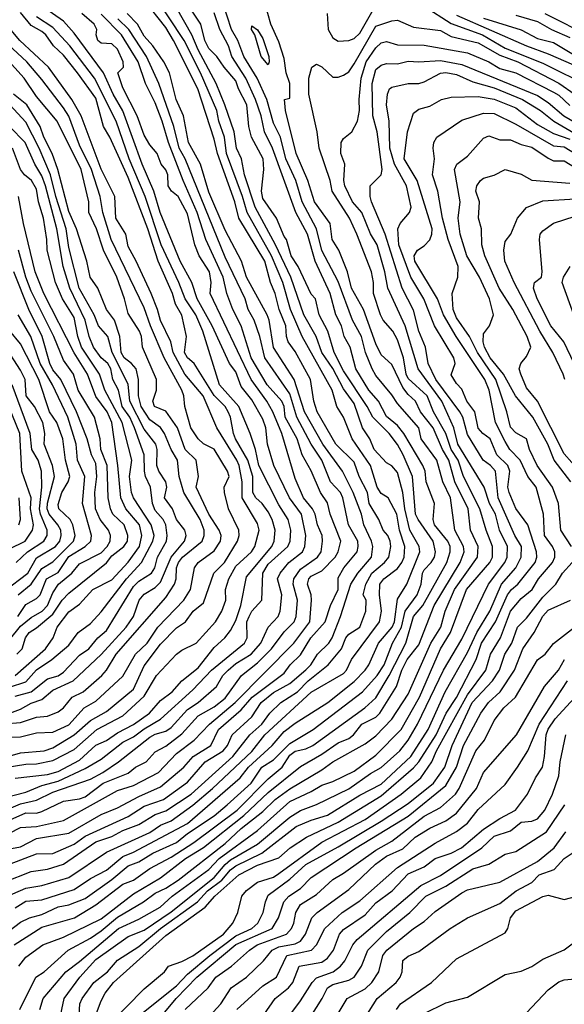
# Model space of a CAD drawing. Header units: metres. Extents: x -51132 to -49532, y -231222 to -229437.
# Tile 390 of 656: x -50595 to -50544, y -230591 to -230499. Entities that reach past the tile are written whole.
import ezdxf

# ---------------------------------------------------------------- set-up
doc = ezdxf.new("R2010")
doc.units = ezdxf.units.M
for name, color, linetype in [('CONTOUR_HALF', 8, 'Continuous'), ('CONTOUR_INDEX', 1, 'Continuous'), ('CONTOUR_INTER', 3, 'Continuous')]:
    doc.layers.add(name, color=color, linetype=linetype)

msp = doc.modelspace()

# ---------------------------------------------------------------- linework, layer by layer
at = {"layer": 'CONTOUR_HALF'}
for points, elevation in [([(-50596.08, -230579.43), (-50593.58, -230578.449), (-50592.08, -230578.251), (-50590.58, -230577.758), (-50587.58, -230575.697), (-50586.08, -230575.215), (-50585.08, -230574.65), (-50583.58, -230574.092), (-50582.08, -230573.154), (-50581.08, -230572.808), (-50578.737, -230571.259), (-50574.846, -230567.759), (-50573.267, -230565.759), (-50572.162, -230564.759), (-50571.419, -230563.759), (-50570.41, -230562.759), (-50568.844, -230561.759), (-50567.851, -230560.759), (-50565.992, -230559.259), (-50564.762, -230557.759), (-50564.357, -230556.759), (-50564.08, -230556.42), (-50563.08, -230555.771), (-50562.494, -230554.259), (-50562.49, -230553.259), (-50562.744, -230552.759), (-50562.5, -230551.759), (-50561.945, -230550.759), (-50560.777, -230549.759), (-50560.381, -230549.259), (-50560.187, -230548.259), (-50560.234, -230547.759), (-50560.481, -230547.259), (-50560.888, -230546.759), (-50561.3, -230545.759), (-50562.188, -230544.259), (-50562.364, -230543.259), (-50563.122, -230541.759), (-50563.58, -230540.439), (-50565.295, -230538.759), (-50567.037, -230535.759), (-50567.342, -230534.759), (-50567.639, -230532.759), (-50569.08, -230530.166), (-50569.711, -230529.259), (-50569.885, -230528.759), (-50569.933, -230527.759), (-50570.568, -230526.259), (-50570.92, -230524.759), (-50571.363, -230523.759), (-50571.881, -230521.759), (-50574.308, -230517.759), (-50574.659, -230516.259), (-50576.274, -230511.759), (-50576.58, -230510.429), (-50578.118, -230505.759), (-50580.372, -230501.259), (-50581.08, -230500.074), (-50583.08, -230497.484)], 60.5), ([(-50594.634, -230591.259), (-50593.154, -230588.259), (-50592.379, -230587.759), (-50590.148, -230585.759), (-50588.08, -230584.638), (-50587.08, -230583.977), (-50585.58, -230582.692), (-50583.152, -230581.259), (-50582.08, -230580.451), (-50581.08, -230579.993), (-50579.937, -230579.259), (-50575.58, -230575.853), (-50574.08, -230574.465), (-50572.08, -230572.883), (-50570.931, -230571.759), (-50569.58, -230570.761), (-50566.58, -230569.019), (-50565.564, -230568.259), (-50562.58, -230566.583), (-50561.58, -230565.866), (-50560.08, -230564.303), (-50558.58, -230561.977), (-50556.477, -230557.259), (-50555.536, -230555.759), (-50555.147, -230554.259), (-50554.281, -230552.259), (-50552.145, -230549.259), (-50552.083, -230548.259), (-50552.783, -230546.759), (-50552.998, -230544.759), (-50554.241, -230542.259), (-50554.808, -230540.259), (-50555.396, -230539.259), (-50556.264, -230537.259), (-50557.42, -230535.759), (-50557.89, -230534.759), (-50558.58, -230534.149), (-50559.08, -230533.492), (-50560.08, -230531.353), (-50561.08, -230530.481), (-50561.58, -230529.459), (-50562.712, -230526.259), (-50563.826, -230524.259), (-50564.216, -230522.759), (-50565.029, -230520.759), (-50565.647, -230519.759), (-50565.816, -230518.259), (-50567.264, -230516.259), (-50567.885, -230514.259), (-50568.97, -230511.759), (-50569.981, -230507.759), (-50570.063, -230506.759), (-50569.58, -230506.64), (-50569.551, -230505.259), (-50569.898, -230504.259), (-50570.08, -230502.935), (-50570.58, -230501.402), (-50571.318, -230499.759), (-50571.875, -230497.759)], 63.5), ([(-50566.114, -230498.759), (-50565.997, -230500.259), (-50565.58, -230501.033), (-50565.08, -230501.341), (-50564.08, -230501.266), (-50563.58, -230501.076), (-50563.08, -230500.593), (-50561.58, -230497.993)], 63.5), ([(-50557.08, -230498.089), (-50554.58, -230499.681), (-50551.665, -230500.759), (-50549.58, -230501.992), (-50546.08, -230503.373), (-50541.58, -230505.611)], 63.5), ([(-50598.08, -230572.098), (-50594.08, -230571.09), (-50592.58, -230570.452), (-50591.08, -230570.065), (-50588.58, -230568.897), (-50587.08, -230568.014), (-50585.08, -230566.451), (-50584.08, -230565.939), (-50583.08, -230565.19), (-50581.58, -230564.309), (-50578.58, -230561.576), (-50576.841, -230559.759), (-50573.786, -230557.259), (-50573.529, -230556.759), (-50573.546, -230555.259), (-50573.356, -230554.759), (-50573.08, -230554.282), (-50572.162, -230553.259), (-50572.076, -230550.759), (-50571.58, -230549.923), (-50569.759, -230548.259), (-50569.546, -230547.759), (-50569.459, -230546.759), (-50569.725, -230545.759), (-50570.58, -230544.411), (-50572.452, -230540.759), (-50572.758, -230539.259), (-50573.248, -230537.759), (-50574.3, -230535.259), (-50576.105, -230533.259), (-50577.658, -230528.259), (-50578.306, -230526.759), (-50579.298, -230525.259), (-50579.862, -230523.759), (-50581.499, -230520.259), (-50583.008, -230515.759), (-50584.482, -230512.259), (-50585.676, -230508.759), (-50587.705, -230504.759), (-50590.008, -230501.759), (-50591.58, -230500.069), (-50593.08, -230499.068)], 57.5), ([(-50596.08, -230573.904), (-50594.08, -230573.01), (-50593.08, -230573.026), (-50592.58, -230572.878), (-50590.58, -230571.913), (-50589.08, -230571.714), (-50588.58, -230571.522), (-50586.893, -230570.259), (-50584.58, -230569.322), (-50583.89, -230568.759), (-50582.905, -230568.259), (-50582.08, -230567.332), (-50581.08, -230566.813), (-50579.58, -230565.673), (-50578.08, -230564.006), (-50576.58, -230563.166), (-50575.58, -230562.351), (-50574.063, -230560.259), (-50572.58, -230559.079), (-50571.27, -230557.759), (-50570.08, -230556.206), (-50569.172, -230555.259), (-50568.984, -230554.759), (-50568.86, -230553.259), (-50569.25, -230551.759), (-50569.187, -230551.259), (-50568.58, -230550.371), (-50566.987, -230549.259), (-50566.66, -230548.759), (-50566.522, -230547.759), (-50566.556, -230547.259), (-50566.987, -230546.259), (-50567.212, -230545.259), (-50567.457, -230544.759), (-50568.293, -230543.759), (-50569.08, -230541.957), (-50570.313, -230537.759), (-50571.137, -230535.759), (-50571.688, -230534.759), (-50573.165, -230532.759), (-50576.957, -230524.759), (-50576.876, -230523.759), (-50577.029, -230522.759), (-50577.979, -230521.259), (-50578.395, -230520.259), (-50579.08, -230517.359), (-50579.947, -230515.759), (-50580.551, -230515.259), (-50580.852, -230514.759), (-50580.907, -230513.759), (-50581.08, -230513.271), (-50581.526, -230512.759), (-50581.898, -230511.759), (-50582.58, -230510.964), (-50583.08, -230510.071), (-50583.726, -230508.259), (-50585.08, -230505.652), (-50585.521, -230504.259), (-50585.02, -230503.759), (-50585.031, -230503.259), (-50585.58, -230502.081), (-50586.08, -230501.571), (-50587.08, -230501.507), (-50587.407, -230501.259), (-50587.535, -230500.759), (-50587.5, -230500.259), (-50587.727, -230499.759), (-50588.891, -230498.759)], 58.5), ([(-50595.17, -230585.259), (-50592.58, -230583.612), (-50589.545, -230582.759), (-50587.58, -230581.546), (-50585.08, -230579.629), (-50584.08, -230579.252), (-50582.58, -230578.159), (-50580.58, -230577.133), (-50578.479, -230575.759), (-50574.461, -230572.759), (-50571.58, -230569.856), (-50570.292, -230568.759), (-50569.58, -230567.639), (-50569.08, -230567.292), (-50568.08, -230567.067), (-50567.431, -230566.759), (-50562.613, -230563.259), (-50561.58, -230562.315), (-50560.33, -230560.259), (-50558.782, -230557.259), (-50558.094, -230554.759), (-50557.223, -230553.759), (-50554.984, -230549.759), (-50554.678, -230548.759), (-50554.682, -230548.259), (-50554.896, -230547.759), (-50556.136, -230546.259), (-50556.245, -230545.759), (-50556.129, -230544.259), (-50556.891, -230542.259), (-50557.014, -230541.259), (-50557.207, -230540.759), (-50558.978, -230537.759), (-50559.58, -230537.033), (-50560.58, -230536.184), (-50561.322, -230534.759), (-50562.23, -230533.759), (-50563.439, -230531.759), (-50563.971, -230529.759), (-50564.53, -230528.759), (-50564.765, -230527.759), (-50565.279, -230526.759), (-50565.823, -230524.759), (-50567.201, -230521.759), (-50567.913, -230519.259), (-50569.003, -230517.259), (-50571.166, -230511.259), (-50571.925, -230509.759), (-50572.233, -230508.259), (-50572.757, -230506.759), (-50573.648, -230504.759), (-50574.953, -230502.759), (-50575.253, -230501.759), (-50576.073, -230500.259), (-50576.58, -230498.711)], 62.5), ([(-50595.08, -230581.821), (-50594.08, -230581.199), (-50592.58, -230581.082), (-50589.58, -230580.118), (-50588.08, -230579.099), (-50586.58, -230578.336), (-50585.08, -230577.048), (-50584.08, -230576.646), (-50579.08, -230574), (-50574.178, -230569.759), (-50573.389, -230568.759), (-50571.207, -230566.759), (-50570.08, -230565.452), (-50569.08, -230564.687), (-50566.023, -230562.759), (-50563.58, -230560.806), (-50562.578, -230559.759), (-50562.236, -230559.259), (-50561.345, -230557.259), (-50560.061, -230555.759), (-50559.843, -230555.259), (-50559.58, -230553.153), (-50558.71, -230551.759), (-50557.503, -230548.759), (-50557.544, -230548.259), (-50558.43, -230546.759), (-50558.902, -230544.759), (-50559.059, -230543.259), (-50559.58, -230541.386), (-50560.08, -230540.76), (-50560.58, -230540.499), (-50561.72, -230539.259), (-50562.125, -230538.259), (-50562.815, -230537.259), (-50563.58, -230534.985), (-50564.58, -230533.618), (-50565.58, -230531.723), (-50566.593, -230530.259), (-50567.117, -230528.759), (-50568.273, -230526.759), (-50569.463, -230523.259), (-50570.885, -230520.259), (-50572.78, -230516.759), (-50573.778, -230513.759), (-50574.052, -230512.259), (-50574.507, -230511.259), (-50574.728, -230509.759), (-50575.597, -230507.259), (-50576.42, -230505.259), (-50578.08, -230502.123), (-50578.674, -230500.759), (-50580.08, -230498.24)], 61.5), ([(-50545.901, -230498.759), (-50541.58, -230500.927)], 61.5), ([(-50596.08, -230576.451), (-50594.58, -230576.177), (-50593.08, -230575.389), (-50590.08, -230574.895), (-50587.08, -230573.152), (-50585.58, -230572.549), (-50583.58, -230571.477), (-50581.58, -230570.592), (-50579.417, -230568.759), (-50578.553, -230567.759), (-50576.914, -230566.759), (-50576.191, -230565.259), (-50574.08, -230563.428), (-50573.076, -230562.259), (-50570.08, -230560.042), (-50569.537, -230559.259), (-50568.58, -230558.338), (-50567.616, -230556.759), (-50566.286, -230555.259), (-50565.789, -230553.759), (-50565.08, -230552.263), (-50565.08, -230551.186), (-50564.538, -230550.259), (-50563.302, -230548.759), (-50563.206, -230548.259), (-50563.262, -230547.759), (-50564.116, -230546.259), (-50564.635, -230543.759), (-50564.866, -230543.259), (-50565.798, -230542.259), (-50566.607, -230540.259), (-50567.58, -230538.749), (-50568.906, -230536.259), (-50569.58, -230534.099), (-50571.881, -230530.759), (-50572.343, -230528.759), (-50572.878, -230527.259), (-50573.435, -230526.259), (-50573.719, -230525.259), (-50575.58, -230521.384), (-50579.296, -230512.259), (-50579.827, -230511.259), (-50580.336, -230509.259), (-50581.717, -230505.259), (-50582.88, -230502.759), (-50584.513, -230500.259), (-50585.529, -230499.259)], 59.5), ([(-50573.12, -230500.259), (-50573.08, -230499.906), (-50572.58, -230500.288), (-50572.08, -230501.095), (-50571.53, -230502.759), (-50571.469, -230503.259), (-50571.58, -230503.524), (-50572.231, -230502.759), (-50572.829, -230500.759), (-50573.12, -230500.259)], 63.5), ([(-50551.58, -230499.199), (-50548.08, -230500.277), (-50546.58, -230501.074), (-50545.08, -230501.461), (-50542.913, -230502.759)], 62.5), ([(-50595.802, -230568.759), (-50594.08, -230568.476), (-50593.08, -230568.463), (-50591.58, -230568.147), (-50589.58, -230567.11), (-50587.492, -230565.259), (-50585.08, -230563.998), (-50583.08, -230562.165), (-50581.961, -230560.259), (-50580.08, -230558.265), (-50579.58, -230557.89), (-50578.263, -230557.259), (-50576.476, -230555.259), (-50575.884, -230554.259), (-50575.51, -230553.259), (-50575.549, -230552.259), (-50575.231, -230551.259), (-50574.58, -230550.099), (-50573.133, -230548.759), (-50572.811, -230548.259), (-50572.416, -230546.759), (-50572.58, -230546.127), (-50574.006, -230543.759), (-50573.993, -230542.259), (-50574.275, -230540.759), (-50574.493, -230540.259), (-50576.332, -230537.259), (-50577.612, -230534.259), (-50579.32, -230532.259), (-50580.402, -230530.259), (-50580.618, -230529.259), (-50581.58, -230527.291), (-50581.839, -230526.259), (-50582.447, -230524.759), (-50583.824, -230521.759), (-50584.58, -230520.413), (-50584.803, -230519.259), (-50585.727, -230517.759), (-50585.813, -230515.759), (-50587.08, -230513.21), (-50588.936, -230508.259), (-50589.799, -230506.759), (-50591.96, -230503.759), (-50594.646, -230501.259), (-50595.58, -230500.136)], 56.5), ([(-50591.08, -230592.889), (-50590.522, -230590.259), (-50589.061, -230588.259), (-50587.58, -230586.639), (-50584.58, -230584.494), (-50583.08, -230583.888), (-50580.58, -230582.208), (-50576.58, -230578.999), (-50575.58, -230577.792), (-50575.08, -230577.376), (-50572.58, -230575.906), (-50569.58, -230573.392), (-50568.58, -230572.782), (-50567.08, -230572.219), (-50564.08, -230570.77), (-50562.08, -230569.355), (-50561.08, -230568.8), (-50559.344, -230567.259), (-50558.58, -230566.264), (-50557.697, -230564.759), (-50555.295, -230559.759), (-50553.58, -230556.866), (-50551.105, -230551.759), (-50549.592, -230549.759), (-50549.393, -230549.259), (-50549.369, -230548.259), (-50550.102, -230546.759), (-50550.474, -230545.259), (-50551.028, -230544.259), (-50551.531, -230542.759), (-50553.959, -230538.759), (-50554.345, -230537.259), (-50555.442, -230534.759), (-50557.662, -230531.759), (-50558.858, -230527.759), (-50560.46, -230524.259), (-50560.733, -230522.759), (-50561.47, -230520.259), (-50562.08, -230519.217), (-50562.881, -230517.259), (-50563.731, -230516.259), (-50564.451, -230514.759), (-50564.541, -230514.259), (-50564.446, -230512.759), (-50564.824, -230511.759), (-50564.792, -230510.759), (-50564.58, -230510.362), (-50563.795, -230509.759), (-50563.287, -230508.759), (-50563.086, -230507.759), (-50563.13, -230506.759), (-50562.948, -230504.759), (-50562.47, -230503.259), (-50561.58, -230501.964), (-50561.08, -230501.488), (-50560.58, -230501.364), (-50559.58, -230501.668), (-50557.08, -230501.699), (-50553.08, -230502.41), (-50551.08, -230503.245), (-50550.08, -230503.863), (-50548.58, -230504.267), (-50545.08, -230506.077), (-50544.58, -230506.363), (-50543.58, -230507.316)], 64.5), ([(-50596.08, -230565.976), (-50594.58, -230565.959), (-50593.08, -230565.586), (-50591.58, -230565.512), (-50590.08, -230564.835), (-50588.652, -230563.259), (-50587.58, -230562.622), (-50585.08, -230560.302), (-50583.898, -230558.259), (-50582.819, -230557.259), (-50581.815, -230555.759), (-50579.404, -230553.259), (-50578.787, -230552.259), (-50578.412, -230550.259), (-50578.08, -230549.74), (-50576.58, -230548.671), (-50575.994, -230547.759), (-50575.949, -230547.259), (-50576.122, -230546.759), (-50577.09, -230545.259), (-50578.265, -230542.759), (-50578.059, -230541.759), (-50578.261, -230540.259), (-50579.269, -230539.259), (-50579.995, -230537.259), (-50581.08, -230535.688), (-50582.128, -230535.259), (-50582.275, -230534.759), (-50581.939, -230533.759), (-50581.942, -230532.759), (-50583.245, -230529.759), (-50583.336, -230528.759), (-50583.528, -230528.259), (-50584.58, -230526.616), (-50584.919, -230525.259), (-50585.642, -230523.259), (-50586.875, -230520.759), (-50587.512, -230518.759), (-50588.24, -230517.259), (-50588.225, -230516.259), (-50588.954, -230513.259), (-50591.174, -230508.759), (-50593.08, -230506.458), (-50594.219, -230504.759), (-50596.58, -230502.198)], 55.5), ([(-50587.938, -230592.759), (-50587.08, -230590.478), (-50586.712, -230589.759), (-50585.948, -230588.759), (-50581.08, -230584.402), (-50577.44, -230581.759), (-50576.521, -230580.759), (-50574.3, -230578.759), (-50572.58, -230577.875), (-50570.58, -230577.177), (-50569.545, -230576.259), (-50568.027, -230575.259), (-50565.08, -230573.876), (-50561.08, -230571.417), (-50558.08, -230568.822), (-50557.573, -230568.259), (-50555.973, -230565.759), (-50555.039, -230563.759), (-50554.08, -230562.288), (-50552.27, -230558.759), (-50551.764, -230557.259), (-50550.475, -230555.259), (-50549.362, -230552.759), (-50548.989, -230552.259), (-50548.394, -230551.759), (-50546.781, -230549.759), (-50546.628, -230549.259), (-50546.649, -230548.759), (-50547.467, -230546.259), (-50548.58, -230544.726), (-50549.198, -230543.259), (-50549.309, -230542.759), (-50549.129, -230541.259), (-50549.324, -230540.759), (-50550.331, -230539.759), (-50550.97, -230538.259), (-50551.654, -230537.759), (-50552.08, -230537.264), (-50552.372, -230535.759), (-50553.123, -230534.759), (-50553.58, -230533.651), (-50554.08, -230533.129), (-50554.58, -230532.337), (-50554.226, -230531.259), (-50554.323, -230530.759), (-50556.135, -230527.759), (-50557.136, -230525.259), (-50558.343, -230523.259), (-50559.452, -230520.259), (-50559.526, -230518.759), (-50559.305, -230518.259), (-50558.456, -230517.259), (-50558.302, -230516.759), (-50558.736, -230514.759), (-50559.859, -230512.759), (-50560.293, -230511.259), (-50560.35, -230508.759), (-50560.594, -230507.259), (-50560.499, -230506.259), (-50560.321, -230505.759), (-50560.08, -230505.6), (-50558.58, -230505.254), (-50557.58, -230505.269), (-50557.08, -230505.117), (-50555.58, -230504.312), (-50555.08, -230504.236), (-50554.08, -230504.435), (-50552.58, -230505.104), (-50550.58, -230505.653), (-50547.967, -230506.759), (-50546.299, -230507.759), (-50545.057, -230508.759), (-50542.08, -230510.492)], 65.5), ([(-50597.08, -230564.316), (-50594.58, -230563.383), (-50593.58, -230562.833), (-50592.58, -230562.465), (-50591.58, -230561.605), (-50589.693, -230560.759), (-50587.08, -230558.305), (-50584.774, -230555.759), (-50584.091, -230554.759), (-50583.544, -230553.259), (-50583.08, -230552.688), (-50582.08, -230552.06), (-50581.58, -230551.568), (-50580.588, -230549.259), (-50579.336, -230547.759), (-50579.179, -230547.259), (-50579.322, -230546.759), (-50580.08, -230545.762), (-50580.457, -230544.759), (-50581.198, -230543.759), (-50580.992, -230542.759), (-50581.082, -230542.259), (-50581.739, -230541.259), (-50581.91, -230540.759), (-50581.877, -230539.259), (-50581.996, -230538.759), (-50583.08, -230537.37), (-50584.437, -230534.759), (-50584.58, -230533.198), (-50586.053, -230530.259), (-50586.454, -230528.759), (-50587.334, -230527.759), (-50587.736, -230526.759), (-50589.128, -230524.259), (-50590.08, -230520.494), (-50590.318, -230518.759), (-50591.286, -230515.759), (-50591.789, -230513.759), (-50592.832, -230511.259), (-50594.08, -230508.853), (-50595.578, -230507.259)], 54.5), ([(-50543.41, -230548.259), (-50544.389, -230546.759), (-50544.619, -230544.259), (-50545.177, -230542.759), (-50546.597, -230540.759), (-50547.297, -230539.259), (-50547.575, -230538.259), (-50548.58, -230537.706), (-50549.08, -230537.187), (-50549.424, -230535.759), (-50550.439, -230532.759), (-50552.131, -230530.259), (-50552.887, -230528.759), (-50554.08, -230527.038), (-50554.398, -230526.259), (-50554.485, -230524.759), (-50553.969, -230523.259), (-50553.949, -230522.259), (-50554.868, -230519.759), (-50555.385, -230517.759), (-50555.812, -230515.259), (-50556.304, -230513.759), (-50556.128, -230512.259), (-50556.269, -230511.259), (-50556.197, -230510.759), (-50555.913, -230510.259), (-50553.58, -230508.663), (-50551.58, -230508.018), (-50550.58, -230508.055), (-50548.58, -230509.048), (-50545.08, -230511.044), (-50544.08, -230511.151), (-50542.58, -230512.073)], 66.5), ([(-50595.58, -230561.328), (-50594.08, -230560.848), (-50593.08, -230559.734), (-50591.664, -230558.759), (-50590.08, -230557.416), (-50589.216, -230556.259), (-50588.08, -230555.404), (-50587.08, -230554.345), (-50584.727, -230551.259), (-50583.326, -230549.759), (-50582.272, -230547.759), (-50582.172, -230547.259), (-50582.428, -230546.259), (-50584.067, -230543.759), (-50584.258, -230543.259), (-50584.465, -230541.759), (-50584.226, -230540.259), (-50585.125, -230536.759), (-50586.751, -230533.759), (-50587.245, -230532.259), (-50588.909, -230529.759), (-50589.236, -230528.759), (-50589.58, -230526.99), (-50590.686, -230525.259), (-50591.322, -230523.759), (-50592.113, -230520.759), (-50592.121, -230519.759), (-50592.428, -230517.759), (-50592.888, -230516.259), (-50593.08, -230515.086), (-50593.564, -230514.259), (-50594.208, -230513.759), (-50594.562, -230513.259), (-50595.331, -230511.259)], 53.5), ([(-50542.668, -230541.259), (-50544.08, -230539.663), (-50546.577, -230534.759), (-50547.58, -230533.521), (-50548.127, -230532.259), (-50548.265, -230531.759), (-50548.128, -230531.259), (-50547.58, -230530.608), (-50547.197, -230529.759), (-50547.515, -230528.759), (-50548.865, -230526.259), (-50550.128, -230524.259), (-50551.455, -230521.259), (-50551.738, -230520.259), (-50551.779, -230518.759), (-50552.054, -230517.759), (-50551.941, -230516.259), (-50552.29, -230515.259), (-50552.202, -230514.759), (-50551.86, -230514.259), (-50551.58, -230514.057), (-50550.58, -230513.786), (-50549.58, -230513.241), (-50548.08, -230513.675), (-50547.08, -230514.246), (-50543.58, -230514.521)], 67.5), ([(-50543.174, -230531.259), (-50544.132, -230529.259), (-50545.317, -230527.759), (-50546.6, -230525.259), (-50546.951, -230524.259), (-50546.852, -230523.759), (-50546.211, -230523.259), (-50546.139, -230522.759), (-50546.394, -230519.759), (-50546.323, -230519.259), (-50546.08, -230518.944), (-50545.08, -230518.227), (-50543.08, -230517.588)], 68.5), ([(-50594.923, -230558.259), (-50594.43, -230557.759), (-50594.108, -230556.759), (-50593.766, -230556.259), (-50593.08, -230555.831), (-50591.58, -230554.55), (-50590.712, -230553.259), (-50590.08, -230552.609), (-50586.58, -230549.795), (-50586.08, -230549.139), (-50584.994, -230548.259), (-50584.644, -230547.759), (-50584.608, -230547.259), (-50584.938, -230546.259), (-50585.988, -230545.259), (-50586.205, -230544.759), (-50586.436, -230543.759), (-50586.515, -230540.759), (-50587.105, -230539.259), (-50587.162, -230538.259), (-50587.694, -230536.259), (-50589.204, -230533.759), (-50589.658, -230532.259), (-50590.58, -230530.97), (-50591.464, -230528.759), (-50593.58, -230524.537), (-50594.094, -230523.259), (-50594.76, -230520.759)], 52.5), ([(-50594.809, -230554.759), (-50594.08, -230553.655), (-50593.08, -230553.109), (-50592.74, -230552.759), (-50592.172, -230551.259), (-50591.08, -230550.672), (-50590.08, -230549.206), (-50588.57, -230548.259), (-50588.043, -230547.759), (-50587.991, -230547.259), (-50588.808, -230544.259), (-50588.6, -230541.759), (-50589.278, -230540.259), (-50589.407, -230538.759), (-50590.182, -230536.259), (-50591.591, -230533.259), (-50592.763, -230531.259), (-50593.618, -230528.759), (-50594.797, -230526.759)], 51.5), ([(-50596.08, -230552.424), (-50593.899, -230550.759), (-50593.08, -230549.327), (-50591.328, -230548.259), (-50590.922, -230547.759), (-50590.79, -230547.259), (-50590.837, -230546.759), (-50591.099, -230546.259), (-50591.922, -230545.259), (-50592.084, -230544.759), (-50592.08, -230544.25), (-50591.425, -230541.759), (-50591.604, -230540.759), (-50592.376, -230538.759), (-50592.324, -230537.759), (-50592.504, -230536.759), (-50593.287, -230535.259), (-50594.045, -230534.259), (-50594.125, -230532.759), (-50594.58, -230531.892), (-50596.08, -230529.542)], 50.5), ([(-50595.58, -230548.477), (-50594.145, -230547.759), (-50593.456, -230546.759), (-50593.373, -230546.259), (-50593.655, -230544.759), (-50593.572, -230543.759), (-50594.454, -230541.259), (-50594.644, -230537.759), (-50595.665, -230535.259)], 49.5), ([(-50584.69, -230592.759), (-50580.08, -230589.073), (-50579.08, -230587.979), (-50576.983, -230586.259), (-50574.58, -230584.433), (-50573.102, -230583.759), (-50572.542, -230583.259), (-50572.045, -230582.259), (-50571.84, -230581.259), (-50571.58, -230580.661), (-50569.58, -230579.175), (-50568.08, -230577.801), (-50565.08, -230576.175), (-50561.08, -230573.775), (-50558.58, -230572.143), (-50556.23, -230570.259), (-50555.169, -230568.759), (-50554.488, -230566.759), (-50552.628, -230562.759), (-50550.735, -230560.759), (-50550.082, -230559.759), (-50549.588, -230558.259), (-50548.952, -230557.259), (-50548.424, -230555.759), (-50547.58, -230554.927), (-50546.08, -230552.964), (-50544.871, -230551.759), (-50544.249, -230550.759), (-50543.343, -230549.759)], 66.5), ([(-50579.269, -230591.259), (-50577.152, -230589.259), (-50576.441, -230588.259), (-50574.99, -230587.259), (-50573.324, -230585.759), (-50572.592, -230585.259), (-50569.882, -230584.259), (-50569.407, -230583.759), (-50569.185, -230583.259), (-50569.017, -230582.259), (-50568.58, -230581.507), (-50567.08, -230580.598), (-50565.58, -230579.185), (-50564.58, -230578.623), (-50561.58, -230576.473), (-50560.08, -230575.629), (-50557.08, -230573.321), (-50555.58, -230572.503), (-50554.198, -230571.259), (-50553.838, -230570.759), (-50552.287, -230567.259), (-50551.494, -230566.259), (-50550.58, -230564.434), (-50549.681, -230563.259), (-50548.603, -230562.259), (-50546.58, -230558.786), (-50545.87, -230558.259), (-50545.08, -230557.263), (-50543.13, -230555.759)], 67.5), ([(-50574.477, -230591.259), (-50572.08, -230589.065), (-50570.791, -230588.259), (-50569.854, -230586.259), (-50567.559, -230585.759), (-50567.102, -230585.259), (-50566.301, -230583.759), (-50564.72, -230582.259), (-50563.08, -230581.185), (-50559.58, -230578.088), (-50556.08, -230575.831), (-50554.08, -230574.738), (-50553.08, -230573.952), (-50552.08, -230572.686), (-50549.58, -230570.358), (-50548.418, -230568.759), (-50547.471, -230567.259), (-50546.417, -230564.759), (-50543.797, -230560.759)], 68.5), ([(-50571.431, -230594.259), (-50568.58, -230590.468), (-50567.493, -230588.759), (-50567.08, -230588.335), (-50565.556, -230587.759), (-50564.869, -230587.259), (-50564.471, -230586.759), (-50563.73, -230585.259), (-50563.326, -230584.759), (-50557.416, -230579.759), (-50555.58, -230578.82), (-50551.742, -230576.259), (-50550.58, -230575.171), (-50549.08, -230574.676), (-50548.08, -230573.883), (-50547.08, -230573.781), (-50546.58, -230573.572), (-50545.874, -230572.759), (-50545.179, -230571.259), (-50544.58, -230569.554), (-50544.465, -230568.259), (-50543.953, -230565.759)], 69.5), ([(-50565.08, -230591.634), (-50564.232, -230590.259), (-50562.58, -230589.362), (-50561.944, -230588.759), (-50561.298, -230587.759), (-50560.92, -230586.259), (-50560.569, -230585.759), (-50558.08, -230583.753), (-50557.08, -230583.097), (-50556.08, -230582.159), (-50553.58, -230580.448), (-50553.08, -230580.168), (-50550.08, -230579.454), (-50546.58, -230577.521), (-50545.02, -230576.259), (-50543.952, -230574.759)], 70.5), ([(-50559.67, -230591.259), (-50559.304, -230590.759), (-50556.401, -230588.759), (-50554.08, -230586.57), (-50549.58, -230584.155), (-50549.308, -230583.759), (-50549.081, -230582.759), (-50548.58, -230582.111), (-50546.08, -230580.769), (-50545.58, -230580.641), (-50544.08, -230581.054), (-50542.58, -230580.647)], 71.5), ([(-50547.58, -230591.565), (-50545.58, -230589.435), (-50544.58, -230588.707), (-50544.08, -230588.522), (-50543.08, -230588.434)], 72.5)]:
    msp.add_lwpolyline(points, dxfattribs=dict(at, elevation=elevation))
at = {"layer": 'CONTOUR_INDEX'}
for points, elevation in [([(-50595.58, -230577.768), (-50593.08, -230576.809), (-50591.58, -230576.783), (-50589.58, -230575.916), (-50588.58, -230575.174), (-50584.58, -230573.332), (-50583.08, -230572.37), (-50581.29, -230571.759), (-50579.08, -230570.153), (-50577.439, -230568.259), (-50575.765, -230567.259), (-50575.365, -230566.759), (-50574.919, -230565.759), (-50573.08, -230564.097), (-50572.232, -230562.759), (-50571.08, -230561.813), (-50569.58, -230560.979), (-50568.08, -230559.735), (-50567.618, -230559.259), (-50566.992, -230558.259), (-50565.958, -230557.259), (-50565.633, -230556.759), (-50564.867, -230554.759), (-50563.913, -230551.759), (-50563.249, -230550.759), (-50561.996, -230549.259), (-50561.868, -230548.259), (-50561.975, -230547.759), (-50562.706, -230546.259), (-50562.922, -230545.259), (-50563.673, -230543.259), (-50564.685, -230541.259), (-50566.499, -230538.759), (-50568.202, -230535.759), (-50569.152, -230532.759), (-50571.08, -230529.783), (-50571.48, -230527.259), (-50571.671, -230526.759), (-50573.58, -230523.26), (-50574.05, -230521.759), (-50575.58, -230518.882), (-50577.08, -230515.345), (-50577.867, -230512.759), (-50578.971, -230510.759), (-50579.453, -230508.259), (-50580.135, -230506.759), (-50580.731, -230504.259), (-50581.263, -230503.259), (-50582.29, -230501.759), (-50583.08, -230500.855), (-50583.695, -230499.759), (-50584.664, -230498.759)], 60), ([(-50589.167, -230592.259), (-50589.059, -230590.759), (-50588.853, -230590.259), (-50587.777, -230588.759), (-50586.504, -230587.759), (-50585.58, -230586.689), (-50583.58, -230585.423), (-50581.566, -230583.759), (-50578.146, -230581.259), (-50577.199, -230580.259), (-50575.868, -230579.259), (-50575.08, -230578.313), (-50574.58, -230577.939), (-50572.176, -230576.759), (-50568.972, -230574.259), (-50567.58, -230573.677), (-50566.08, -230573.23), (-50563.08, -230571.364), (-50561.08, -230570.329), (-50558.324, -230567.759), (-50556.729, -230565.259), (-50555.155, -230561.759), (-50553.08, -230558.105), (-50552.214, -230556.259), (-50550.994, -230554.259), (-50549.9, -230551.759), (-50548.588, -230550.259), (-50548.074, -230549.259), (-50548.069, -230548.259), (-50548.688, -230547.259), (-50550.209, -230543.759), (-50550.479, -230541.259), (-50550.927, -230540.759), (-50551.627, -230540.259), (-50553.08, -230537.851), (-50553.497, -230536.259), (-50553.765, -230535.759), (-50556.017, -230532.759), (-50556.709, -230531.259), (-50556.981, -230529.759), (-50557.591, -230528.259), (-50558.08, -230526.314), (-50559.13, -230524.259), (-50560.708, -230519.259), (-50561.984, -230516.259), (-50562.112, -230515.759), (-50562.093, -230514.759), (-50561.095, -230513.759), (-50560.987, -230513.259), (-50561.461, -230509.759), (-50561.852, -230508.259), (-50561.935, -230505.259), (-50561.58, -230503.96), (-50561.08, -230503.553), (-50560.58, -230503.392), (-50559.58, -230503.443), (-50558.58, -230503.192), (-50557.58, -230503.264), (-50555.58, -230503.125), (-50553.58, -230503.498), (-50546.58, -230506.382), (-50545.58, -230507.028), (-50544.128, -230508.259), (-50542.58, -230509.178)], 65), ([(-50596.08, -230564.732), (-50594.58, -230564.627), (-50593.08, -230564.129), (-50592.08, -230564.031), (-50591.08, -230563.617), (-50590.588, -230563.259), (-50589.773, -230562.259), (-50588.757, -230561.759), (-50587.022, -230560.259), (-50586.573, -230559.759), (-50585.7, -230558.259), (-50581.08, -230552.991), (-50580.266, -230551.759), (-50580.112, -230551.259), (-50580.082, -230550.259), (-50579.896, -230549.759), (-50579.544, -230549.259), (-50577.706, -230547.759), (-50577.513, -230547.259), (-50577.516, -230546.759), (-50577.888, -230545.759), (-50579.407, -230543.259), (-50579.844, -230541.759), (-50580.01, -230540.259), (-50580.586, -230539.259), (-50581.192, -230537.759), (-50581.58, -230537.209), (-50582.58, -230536.515), (-50583.376, -230535.259), (-50583.624, -230534.259), (-50583.618, -230532.759), (-50583.846, -230531.759), (-50584.271, -230531.259), (-50584.943, -230530.759), (-50585.227, -230530.259), (-50585.358, -230528.759), (-50585.833, -230527.259), (-50586.586, -230526.259), (-50587.408, -230524.259), (-50588.12, -230523.259), (-50588.429, -230521.759), (-50589.381, -230518.759), (-50590.08, -230517.138), (-50591.101, -230513.259), (-50591.638, -230511.759), (-50592.403, -230510.259), (-50592.748, -230509.259), (-50593.994, -230507.259), (-50595.217, -230506.259)], 55), ([(-50594.979, -230549.759), (-50593.911, -230548.759), (-50592.404, -230547.759), (-50592.088, -230547.259), (-50592.095, -230546.759), (-50592.729, -230545.259), (-50592.816, -230544.759), (-50592.581, -230542.759), (-50592.612, -230541.259), (-50592.944, -230540.259), (-50593.526, -230539.259), (-50593.672, -230537.759), (-50595.335, -230533.259)], 50), ([(-50569.425, -230594.759), (-50566.571, -230590.259), (-50566.074, -230589.259), (-50565.58, -230588.946), (-50564.08, -230588.554), (-50563.585, -230588.259), (-50562.909, -230587.259), (-50562.32, -230585.759), (-50560.58, -230584.023), (-50558.415, -230582.259), (-50556.929, -230580.759), (-50555.08, -230579.823), (-50552.58, -230578.215), (-50551.08, -230577.769), (-50549.58, -230576.84), (-50548.58, -230576.602), (-50545.745, -230574.759), (-50544.018, -230572.259)], 70)]:
    msp.add_lwpolyline(points, dxfattribs=dict(at, elevation=elevation))
at = {"layer": 'CONTOUR_INTER'}
for points, elevation in [([(-50596.58, -230584.666), (-50594.58, -230583.16), (-50593.739, -230582.759), (-50592.58, -230582.445), (-50591.08, -230581.744), (-50590.08, -230581.544), (-50588.58, -230580.959), (-50586.08, -230579.205), (-50584.58, -230577.937), (-50583.58, -230577.541), (-50582.286, -230576.759), (-50580.08, -230575.752), (-50579.08, -230574.929), (-50576.58, -230573.292), (-50575.395, -230572.259), (-50573.147, -230570.259), (-50572.151, -230568.759), (-50571.08, -230568.072), (-50569.58, -230566.555), (-50567.403, -230565.259), (-50562.811, -230561.759), (-50561.471, -230560.259), (-50560.812, -230559.259), (-50560.036, -230557.259), (-50559.182, -230555.759), (-50558.844, -230554.259), (-50557.75, -230552.759), (-50557.366, -230551.759), (-50557.245, -230550.759), (-50557.08, -230550.43), (-50556.429, -230549.759), (-50556.14, -230549.259), (-50556.055, -230548.759), (-50556.254, -230547.759), (-50557.657, -230545.759), (-50557.885, -230545.259), (-50558.189, -230541.759), (-50559.049, -230539.759), (-50559.58, -230538.795), (-50560.357, -230537.759), (-50561.845, -230536.259), (-50562.372, -230535.259), (-50564.58, -230531.944), (-50565.446, -230530.259), (-50566.043, -230528.259), (-50566.857, -230526.759), (-50567.188, -230525.259), (-50567.58, -230524.818), (-50568.794, -230522.259), (-50569.438, -230521.259), (-50569.864, -230519.759), (-50570.08, -230519.485), (-50570.789, -230517.759), (-50572.08, -230515.953), (-50572.195, -230515.259), (-50571.966, -230513.259), (-50572.047, -230512.259), (-50573.135, -230510.259), (-50573.382, -230509.259), (-50573.57, -230507.259), (-50574.342, -230505.759), (-50574.58, -230505.022), (-50575.667, -230503.759), (-50576.345, -230502.759), (-50577.08, -230502.024), (-50577.452, -230501.259), (-50577.832, -230499.759), (-50580.14, -230496.259)], 62), ([(-50597.008, -230581.259), (-50594.08, -230579.996), (-50592.58, -230579.745), (-50590.08, -230579.009), (-50586.58, -230576.647), (-50582.58, -230574.845), (-50581.58, -230574.159), (-50580.58, -230573.742), (-50578.58, -230572.307), (-50576.754, -230570.759), (-50573.08, -230567.303), (-50571.89, -230565.759), (-50567.58, -230561.812), (-50564.58, -230560.054), (-50564.294, -230559.759), (-50563.829, -230558.759), (-50561.248, -230555.259), (-50561.052, -230554.259), (-50561.243, -230552.759), (-50561.197, -230551.759), (-50560.835, -230551.259), (-50559.58, -230550.319), (-50559.163, -230549.759), (-50558.951, -230549.259), (-50558.875, -230548.259), (-50559.373, -230546.759), (-50559.619, -230545.259), (-50560.449, -230543.759), (-50561.08, -230543.333), (-50561.451, -230542.759), (-50562.072, -230540.759), (-50563.767, -230538.259), (-50564.58, -230536.26), (-50565.193, -230535.259), (-50565.647, -230533.759), (-50568.408, -230528.759), (-50569.498, -230526.259), (-50570.213, -230523.759), (-50571.276, -230521.259), (-50573.522, -230517.259), (-50573.949, -230515.759), (-50575.457, -230511.759), (-50575.647, -230510.259), (-50576.168, -230508.759), (-50576.34, -230507.759), (-50577.848, -230504.259), (-50579.382, -230501.259), (-50582.35, -230496.759)], 61), ([(-50594.728, -230587.259), (-50594.08, -230586.414), (-50592.495, -230585.259), (-50590.58, -230584.563), (-50587.08, -230582.85), (-50584.08, -230580.542), (-50581.58, -230579.036), (-50579.256, -230577.259), (-50577.58, -230576.216), (-50573.84, -230573.259), (-50571.58, -230571.108), (-50568.58, -230568.713), (-50566.58, -230567.548), (-50565.08, -230566.494), (-50564.08, -230566.087), (-50563.645, -230565.759), (-50562.875, -230564.759), (-50561.58, -230564.116), (-50561.22, -230563.759), (-50559.664, -230561.259), (-50559.167, -230559.759), (-50558.673, -230558.759), (-50557.58, -230557.403), (-50556.169, -230553.759), (-50553.75, -230549.759), (-50553.389, -230548.759), (-50553.44, -230548.259), (-50554.236, -230546.759), (-50554.645, -230543.759), (-50555.349, -230542.259), (-50555.93, -230540.259), (-50557.359, -230538.259), (-50557.595, -230537.259), (-50559.58, -230534.972), (-50560.08, -230534.18), (-50561.58, -230532.385), (-50561.935, -230531.759), (-50562.544, -230530.259), (-50562.9, -230528.759), (-50563.736, -230527.259), (-50565.08, -230523.666), (-50566.58, -230520.778), (-50567.087, -230518.759), (-50568.414, -230516.259), (-50569.001, -230514.259), (-50569.925, -230512.259), (-50570.441, -230510.259), (-50571.08, -230508.96), (-50571.716, -230506.759), (-50572.588, -230504.759), (-50573.822, -230502.759), (-50574.388, -230501.259), (-50574.977, -230500.259), (-50575.774, -230497.759)], 63), ([(-50596.08, -230572.803), (-50594.58, -230572.177), (-50593.08, -230571.831), (-50591.58, -230571.094), (-50588.08, -230569.889), (-50586.917, -230569.259), (-50585.489, -230568.259), (-50582.58, -230565.987), (-50582.08, -230565.707), (-50581.08, -230565.413), (-50580.58, -230565.089), (-50579.08, -230563.412), (-50578.072, -230562.759), (-50576.388, -230561.259), (-50575.775, -230560.259), (-50575.297, -230559.759), (-50574.58, -230559.128), (-50573.162, -230558.259), (-50572.257, -230557.259), (-50571.58, -230555.76), (-50570.636, -230554.759), (-50570.462, -230554.259), (-50570.32, -230552.759), (-50570.719, -230551.259), (-50570.477, -230550.759), (-50569.673, -230549.759), (-50568.378, -230548.759), (-50568.172, -230548.259), (-50568.08, -230547.259), (-50568.47, -230545.259), (-50569.6, -230543.759), (-50571.041, -230540.759), (-50571.64, -230538.759), (-50571.79, -230537.259), (-50572.08, -230536.431), (-50573.08, -230534.631), (-50574.08, -230533.417), (-50574.58, -230532.051), (-50575.161, -230531.259), (-50576.763, -230527.759), (-50578.156, -230525.259), (-50578.677, -230523.759), (-50579.756, -230521.759), (-50581.609, -230517.259), (-50582.202, -230515.259), (-50583.281, -230512.759), (-50585.08, -230507.807), (-50585.974, -230506.259), (-50586.875, -230504.259), (-50589.58, -230500.575), (-50590.58, -230499.462), (-50592.319, -230498.259)], 58), ([(-50595.58, -230574.897), (-50594.58, -230574.355), (-50593.08, -230574.276), (-50590.58, -230573.713), (-50585.58, -230570.942), (-50584.08, -230570.475), (-50581.75, -230569.259), (-50580.08, -230567.504), (-50578.438, -230566.259), (-50577.019, -230564.759), (-50574.653, -230562.759), (-50569.182, -230557.259), (-50567.721, -230555.259), (-50567.552, -230553.259), (-50567.574, -230552.759), (-50567.925, -230551.759), (-50567.804, -230551.259), (-50567.58, -230551.03), (-50566.58, -230550.534), (-50565.354, -230549.259), (-50565.066, -230548.759), (-50564.828, -230547.759), (-50565.811, -230545.259), (-50566.08, -230544.207), (-50566.726, -230543.259), (-50567.58, -230541.234), (-50568.411, -230539.759), (-50568.869, -230538.259), (-50569.995, -230536.259), (-50570.095, -230535.259), (-50570.305, -230534.759), (-50571.673, -230533.259), (-50573.147, -230530.759), (-50574.096, -230527.759), (-50574.851, -230526.259), (-50575.423, -230524.759), (-50575.77, -230523.259), (-50577.378, -230519.759), (-50578.161, -230517.259), (-50579.484, -230514.259), (-50580.838, -230510.759), (-50581.434, -230508.759), (-50582.08, -230507.071), (-50582.976, -230505.259), (-50583.655, -230503.259), (-50585.2, -230500.759), (-50587.08, -230498.812)], 59), ([(-50595.08, -230569.777), (-50592.08, -230569.438), (-50591.08, -230569.177), (-50589.08, -230568.117), (-50587.58, -230566.716), (-50586.58, -230566.298), (-50585.58, -230565.587), (-50584.08, -230564.81), (-50582.605, -230563.759), (-50581.58, -230562.558), (-50580.476, -230561.759), (-50579.58, -230560.736), (-50578.08, -230559.547), (-50576.58, -230557.634), (-50575.599, -230556.759), (-50575.08, -230556.082), (-50574.58, -230555.153), (-50574.106, -230553.759), (-50573.58, -230551.097), (-50571.233, -230548.259), (-50571.007, -230547.759), (-50570.938, -230546.759), (-50571.211, -230545.759), (-50571.58, -230545.04), (-50572.149, -230544.259), (-50572.724, -230543.759), (-50573.015, -230543.259), (-50573.002, -230541.759), (-50573.451, -230540.259), (-50574.604, -230538.259), (-50574.807, -230537.759), (-50575.071, -230536.259), (-50575.302, -230535.759), (-50575.58, -230535.252), (-50576.58, -230534.243), (-50578.454, -230531.259), (-50579.08, -230530.745), (-50579.346, -230530.259), (-50579.165, -230528.759), (-50579.58, -230526.796), (-50580.18, -230525.759), (-50580.449, -230524.759), (-50581.789, -230521.759), (-50582.74, -230518.759), (-50584.58, -230514.002), (-50586.282, -230510.259), (-50586.88, -230509.259), (-50587.58, -230506.635), (-50589.294, -230504.259), (-50590.58, -230502.648), (-50591.52, -230501.759), (-50592.228, -230500.759), (-50592.58, -230500.427), (-50593.58, -230499.872), (-50594.58, -230498.659)], 57), ([(-50554.08, -230498.923), (-50547.58, -230501.775), (-50545.58, -230502.501), (-50541.08, -230504.446)], 63), ([(-50548.58, -230498.913), (-50546.58, -230499.492), (-50545.266, -230500.259), (-50543.58, -230501.006)], 62), ([(-50592.769, -230591.259), (-50592.463, -230590.259), (-50590.378, -230587.759), (-50589.08, -230586.809), (-50585.465, -230583.759), (-50583.58, -230582.888), (-50581.616, -230581.759), (-50580.504, -230580.759), (-50577.08, -230578.267), (-50576.113, -230577.259), (-50572.58, -230574.649), (-50569.58, -230571.948), (-50567.58, -230571.028), (-50566.58, -230570.422), (-50565.58, -230570.098), (-50563.58, -230569.12), (-50561.58, -230567.662), (-50559.216, -230565.259), (-50557.518, -230562.259), (-50555.58, -230557.784), (-50554.658, -230556.259), (-50553.167, -230552.259), (-50550.993, -230549.759), (-50550.743, -230549.259), (-50550.732, -230548.259), (-50551.34, -230546.759), (-50551.916, -230544.759), (-50553.432, -230541.759), (-50553.939, -230540.259), (-50554.598, -230539.259), (-50555.071, -230537.759), (-50556.21, -230535.759), (-50556.8, -230534.259), (-50558.58, -230532.664), (-50558.761, -230532.259), (-50559.022, -230530.759), (-50559.58, -230529.077), (-50559.995, -230528.259), (-50560.912, -230527.259), (-50561.146, -230526.759), (-50561.788, -230524.759), (-50561.789, -230523.759), (-50561.973, -230522.759), (-50563.349, -230519.259), (-50564.03, -230517.759), (-50565.637, -230515.259), (-50565.805, -230514.259), (-50566.854, -230511.259), (-50567.012, -230509.759), (-50567.801, -230506.259), (-50567.807, -230504.759), (-50567.523, -230503.759), (-50567.08, -230503.473), (-50566.58, -230503.709), (-50565.58, -230504.687), (-50565.08, -230504.674), (-50564.58, -230504.494), (-50564.08, -230504.168), (-50563.58, -230503.445), (-50561.58, -230499.955), (-50560.08, -230499.459), (-50559.58, -230499.386), (-50558.08, -230500.032), (-50555.58, -230500.35), (-50554.58, -230500.899), (-50552.08, -230501.473), (-50550.08, -230502.645), (-50548.401, -230503.259), (-50544.58, -230505.228), (-50543.08, -230506.301)], 64), ([(-50595.738, -230567.759), (-50594.58, -230567.417), (-50592.379, -230567.259), (-50591.58, -230566.952), (-50589.58, -230565.761), (-50588.08, -230564.431), (-50586.58, -230563.6), (-50584.08, -230561.53), (-50583.08, -230559.348), (-50581.58, -230557.331), (-50580.08, -230555.829), (-50579.241, -230555.259), (-50578.529, -230554.259), (-50577.58, -230553.515), (-50576.626, -230550.759), (-50575.646, -230549.759), (-50574.439, -230547.759), (-50574.264, -230547.259), (-50574.303, -230546.759), (-50575.259, -230544.759), (-50575.644, -230543.259), (-50575.663, -230542.759), (-50575.207, -230541.759), (-50575.36, -230541.259), (-50576.58, -230539.212), (-50577.58, -230538.72), (-50578.08, -230538.282), (-50578.754, -230537.259), (-50579.33, -230535.259), (-50579.422, -230534.259), (-50579.599, -230533.759), (-50581.229, -230530.759), (-50582.508, -230527.759), (-50583.08, -230526.091), (-50586.164, -230519.759), (-50586.934, -230517.259), (-50587.172, -230515.759), (-50587.969, -230513.259), (-50589.08, -230510.983), (-50590.08, -230508.295), (-50590.58, -230507.516), (-50592.58, -230504.888), (-50593.989, -230503.259), (-50596.58, -230500.862)], 56), ([(-50586.429, -230592.759), (-50583.08, -230589.346), (-50581.206, -230587.759), (-50580.828, -230587.259), (-50579.58, -230586.816), (-50578.58, -230586.293), (-50575.72, -230584.259), (-50574.868, -230583.259), (-50574.406, -230582.259), (-50574.015, -230580.759), (-50573.58, -230580.227), (-50572.58, -230579.451), (-50571.08, -230578.971), (-50570.58, -230578.65), (-50566.58, -230575.725), (-50562.58, -230573.623), (-50559.234, -230571.259), (-50557.395, -230569.759), (-50556.392, -230568.259), (-50555.958, -230567.259), (-50553.08, -230562.043), (-50551.371, -230559.759), (-50550.943, -230558.259), (-50550.01, -230556.759), (-50549.061, -230554.259), (-50548.08, -230553.103), (-50547.079, -230552.259), (-50546.476, -230551.259), (-50545.186, -230549.759), (-50544.956, -230549.259), (-50544.952, -230548.759), (-50545.174, -230548.259), (-50545.911, -230547.259), (-50546.016, -230545.259), (-50546.7, -230542.759), (-50547.467, -230541.759), (-50548.191, -230540.259), (-50549.128, -230539.259), (-50549.58, -230538.526), (-50550.458, -230536.759), (-50551.067, -230533.759), (-50551.463, -230532.759), (-50554.13, -230528.759), (-50555.293, -230526.759), (-50555.864, -230525.259), (-50557.951, -230521.759), (-50558.026, -230521.259), (-50557.705, -230520.759), (-50557.08, -230520.334), (-50556.58, -230519.781), (-50556.373, -230519.259), (-50556.354, -230518.759), (-50557.735, -230514.259), (-50558.957, -230512.259), (-50558.652, -230509.759), (-50558.08, -230508.019), (-50557.58, -230507.659), (-50556.58, -230507.379), (-50555.478, -230506.759), (-50554.58, -230506.526), (-50552.08, -230506.474), (-50550.58, -230506.705), (-50548.58, -230507.511), (-50546.58, -230509.08), (-50545.08, -230509.918), (-50543.58, -230510.441)], 66), ([(-50595.08, -230562.175), (-50593.571, -230561.759), (-50592.08, -230560.563), (-50591.08, -230560.286), (-50590.58, -230559.953), (-50589.08, -230558.364), (-50588.214, -230557.759), (-50587.402, -230556.759), (-50586.58, -230556.064), (-50584.08, -230551.981), (-50583.58, -230551.496), (-50582.399, -230550.759), (-50582.106, -230550.259), (-50581.858, -230549.259), (-50581.029, -230547.759), (-50580.947, -230547.259), (-50581.085, -230546.259), (-50581.318, -230545.759), (-50582.08, -230544.911), (-50582.327, -230544.259), (-50582.503, -230542.759), (-50582.967, -230541.759), (-50583.06, -230541.259), (-50583.076, -230539.759), (-50584.003, -230537.259), (-50584.437, -230536.259), (-50585.134, -230535.259), (-50585.463, -230533.759), (-50586.002, -230532.759), (-50586.19, -230531.759), (-50586.463, -230531.259), (-50587.092, -230530.759), (-50587.803, -230529.759), (-50588.213, -230528.759), (-50588.581, -230527.259), (-50589.987, -230524.259), (-50590.608, -230522.259), (-50591.207, -230518.759), (-50592.249, -230514.759), (-50592.58, -230513.829), (-50593.229, -230512.759), (-50594.136, -230510.759), (-50595.58, -230509.259)], 54), ([(-50543.464, -230542.259), (-50545.022, -230540.259), (-50545.618, -230538.759), (-50547.007, -230536.259), (-50548.622, -230534.259), (-50549.724, -230532.259), (-50550.954, -230530.759), (-50551.501, -230529.759), (-50551.613, -230529.259), (-50551.58, -230528.509), (-50551.014, -230527.759), (-50550.645, -230526.759), (-50551.034, -230525.259), (-50551.946, -230523.259), (-50553.122, -230521.259), (-50553.763, -230519.259), (-50553.941, -230517.759), (-50553.749, -230516.259), (-50554.272, -230513.259), (-50554.071, -230512.759), (-50553.08, -230512.023), (-50551.58, -230510.353), (-50551.08, -230510.117), (-50550.08, -230510.49), (-50549.08, -230510.496), (-50548.08, -230510.932), (-50547.08, -230511.19), (-50545.58, -230512.21), (-50545.08, -230512.432), (-50544.08, -230512.443), (-50542.58, -230513.39)], 67), ([(-50595.059, -230560.259), (-50592.257, -230557.759), (-50591.537, -230556.759), (-50591.163, -230555.759), (-50590.08, -230554.33), (-50589.08, -230553.61), (-50587.859, -230552.259), (-50586.08, -230551.364), (-50584.58, -230549.722), (-50583.522, -230548.259), (-50583.306, -230547.259), (-50583.515, -230546.259), (-50584.791, -230544.759), (-50585.269, -230543.759), (-50585.525, -230540.759), (-50586.088, -230536.759), (-50586.53, -230535.759), (-50587.58, -230534.325), (-50588.357, -230532.259), (-50589.58, -230530.292), (-50592.4, -230524.759), (-50593.218, -230522.759), (-50594.306, -230518.259), (-50594.746, -230515.759)], 53), ([(-50544.018, -230532.759), (-50544.2, -230532.259), (-50545.152, -230530.259), (-50546.357, -230528.259), (-50548.743, -230523.759), (-50549.589, -230521.759), (-50549.7, -230520.759), (-50549.58, -230519.948), (-50549.033, -230519.259), (-50548.437, -230517.759), (-50547.58, -230516.776), (-50546.08, -230516.155), (-50543.08, -230515.98)], 68), ([(-50595.58, -230556.932), (-50594.58, -230555.668), (-50593.58, -230554.853), (-50592.559, -230554.259), (-50592.08, -230553.734), (-50591.58, -230552.573), (-50591.048, -230551.759), (-50589.818, -230550.759), (-50589.08, -230549.875), (-50587.08, -230548.864), (-50586.514, -230548.259), (-50586.242, -230547.759), (-50586.222, -230547.259), (-50586.391, -230546.759), (-50587.183, -230545.759), (-50587.618, -230544.759), (-50587.684, -230543.259), (-50587.49, -230541.759), (-50587.58, -230540.551), (-50587.967, -230539.759), (-50588.372, -230538.259), (-50589.371, -230535.759), (-50590.84, -230532.759), (-50591.58, -230531.846), (-50591.861, -230531.259), (-50592.571, -230528.759), (-50593.792, -230526.259), (-50595.205, -230522.759)], 52), ([(-50543.187, -230526.759), (-50544.274, -230523.759), (-50544.145, -230523.259), (-50543.53, -230522.259)], 69), ([(-50594.801, -230552.759), (-50593.58, -230551.762), (-50592.58, -230550.306), (-50591.58, -230549.684), (-50589.643, -230547.759), (-50589.491, -230547.259), (-50589.701, -230546.259), (-50589.952, -230545.759), (-50591.005, -230544.759), (-50591.08, -230544.353), (-50590.728, -230543.259), (-50590.146, -230542.259), (-50590.008, -230541.759), (-50590.381, -230540.259), (-50590.635, -230538.259), (-50591.197, -230536.759), (-50591.889, -230535.759), (-50592.867, -230532.759), (-50594.58, -230529.443), (-50595.58, -230528.213)], 51), ([(-50594.726, -230546.259), (-50594.559, -230545.759), (-50594.692, -230543.759)], 49), ([(-50581.79, -230592.259), (-50580.123, -230590.259), (-50578.208, -230588.259), (-50574.58, -230585.247), (-50571.202, -230583.759), (-50570.607, -230582.759), (-50570.127, -230581.259), (-50569.667, -230580.759), (-50568.58, -230580.047), (-50567.58, -230579.023), (-50563.393, -230576.259), (-50558.58, -230573.301), (-50555.08, -230570.468), (-50554.097, -230568.759), (-50553.449, -230566.759), (-50551.825, -230563.759), (-50551.131, -230562.759), (-50550.037, -230561.759), (-50548.689, -230559.759), (-50547.935, -230557.759), (-50546.884, -230556.259), (-50546.08, -230554.745), (-50545.58, -230554.174), (-50543.503, -230553.259)], 67), ([(-50577.353, -230592.259), (-50575.963, -230590.759), (-50575.007, -230589.259), (-50573.579, -230588.259), (-50572.012, -230586.759), (-50571.22, -230585.759), (-50570.58, -230585.445), (-50569.08, -230585.169), (-50568.58, -230584.916), (-50568.123, -230584.259), (-50567.528, -230582.759), (-50567.019, -230582.259), (-50564.08, -230580.128), (-50561.603, -230577.759), (-50560.58, -230577.043), (-50559.08, -230576.355), (-50557.923, -230575.259), (-50556.58, -230574.441), (-50555.079, -230573.759), (-50554.08, -230573.028), (-50552.228, -230570.759), (-50551.568, -230569.259), (-50548.505, -230565.759), (-50545.904, -230561.259), (-50544.63, -230559.759), (-50544.05, -230558.759)], 68), ([(-50571.977, -230591.759), (-50570.918, -230590.259), (-50569.685, -230589.259), (-50569.272, -230588.759), (-50568.712, -230587.259), (-50566.58, -230586.878), (-50566.08, -230586.511), (-50565.523, -230585.759), (-50564.959, -230584.259), (-50564.58, -230583.848), (-50562.58, -230582.488), (-50561.58, -230581.369), (-50560.062, -230580.259), (-50558.58, -230578.657), (-50557.08, -230578.012), (-50556.076, -230577.259), (-50554.58, -230576.763), (-50553.615, -230576.259), (-50551.58, -230574.517), (-50550.08, -230573.527), (-50548.618, -230572.759), (-50547.498, -230571.259), (-50546.765, -230569.759), (-50546.117, -230568.759), (-50545.915, -230567.759), (-50545.755, -230565.759), (-50545.58, -230565.227), (-50544.94, -230564.259), (-50542.08, -230561.191)], 69), ([(-50562.715, -230592.259), (-50561.441, -230590.259), (-50559.696, -230588.759), (-50559.308, -230588.259), (-50559.121, -230587.759), (-50559.08, -230586.711), (-50558.58, -230586.329), (-50557.58, -230585.876), (-50554.674, -230583.759), (-50553.08, -230582.763), (-50550.08, -230581.415), (-50548.545, -230580.259), (-50547.08, -230579.46), (-50546.413, -230578.759), (-50545.035, -230578.259), (-50544.08, -230577.233), (-50543.08, -230576.568)], 71), ([(-50557.08, -230591.646), (-50555.08, -230590.646), (-50553.08, -230590.135), (-50549.58, -230588.033), (-50548.08, -230587.703), (-50547.08, -230587.262), (-50546.08, -230586.58), (-50544.08, -230585.736), (-50542.58, -230584.592)], 72)]:
    msp.add_lwpolyline(points, dxfattribs=dict(at, elevation=elevation))

doc.saveas('drawing.dxf')
